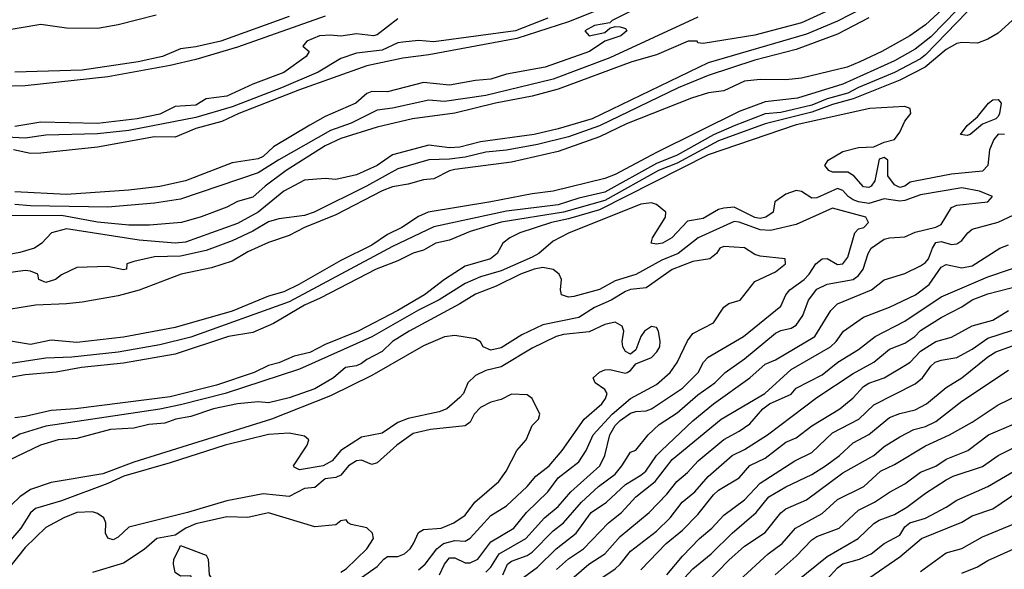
# Model space of a CAD drawing. Header units: metres. Extents: x -46681 to -43747, y -240911 to -237677.
# Tile 815 of 1056: x -44818 to -44723, y -239168 to -239114. Entities that reach past the tile are written whole.
import ezdxf

# ---------------------------------------------------------------- set-up
doc = ezdxf.new("R2010")
doc.units = ezdxf.units.M
doc.layers.add('CONTOUR_INDEX', color=1, linetype='Continuous')
doc.layers.add('CONTOUR_INTER', color=3, linetype='Continuous')

msp = doc.modelspace()

# ---------------------------------------------------------------- linework, layer by layer
at = {"layer": 'CONTOUR_INDEX'}
for points, elevation in [([(-44759.595, -239112.437), (-44765.095, -239114.665), (-44770.095, -239116.265), (-44778.595, -239117.855), (-44781.095, -239118.166), (-44784.595, -239118.903), (-44791.095, -239121.229), (-44796.963, -239123.52), (-44798.595, -239124.289), (-44801.095, -239124.959), (-44803.095, -239125.796), (-44805.095, -239125.766), (-44810.595, -239126.773), (-44816.095, -239127.352), (-44817.095, -239127.363), (-44818.713, -239127.02)], 90), ([(-44736.095, -239114.29), (-44739.095, -239115.859), (-44743.095, -239117.342), (-44747.095, -239118.348), (-44751.595, -239119.848), (-44754.496, -239121.02), (-44762.095, -239124.701), (-44765.095, -239125.749), (-44768.095, -239126.503), (-44771.095, -239127.049), (-44773.095, -239127.249), (-44775.095, -239127.728), (-44776.595, -239127.927), (-44778.595, -239127.991), (-44781.595, -239128.833), (-44784.612, -239130.52), (-44789.657, -239133.02), (-44790.595, -239133.353), (-44793.095, -239133.666), (-44794.095, -239133.964), (-44795.595, -239134.856), (-44797.595, -239135.797), (-44800.095, -239136.739), (-44802.595, -239137.285), (-44805.095, -239137.357), (-44807.095, -239137.777), (-44807.779, -239138.02), (-44807.795, -239138.52), (-44808.095, -239138.598), (-44809.595, -239138.278), (-44812.595, -239138.367), (-44814.095, -239139.09), (-44814.677, -239139.52), (-44815.595, -239139.819), (-44816.26, -239139.52), (-44816.365, -239139.02), (-44817.095, -239138.711), (-44817.595, -239138.654), (-44821.595, -239139.212)], 85), ([(-44804.927, -239114.02), (-44808.595, -239114.958), (-44810.595, -239115.313), (-44813.595, -239115.273), (-44816.095, -239114.933), (-44820.095, -239115.593)], 95), ([(-44722.977, -239125.52), (-44723.595, -239125.514), (-44724.011, -239126.02), (-44724.414, -239127.02), (-44724.586, -239128.52), (-44725.095, -239129.074), (-44728.095, -239129.364), (-44731.595, -239130.04), (-44732.095, -239130.151), (-44732.595, -239130.508), (-44733.095, -239130.643), (-44733.595, -239130.392), (-44734.259, -239129.52), (-44734.231, -239128.02), (-44734.595, -239127.757), (-44735.095, -239127.93), (-44735.486, -239130.02), (-44735.856, -239130.52), (-44736.095, -239130.645), (-44736.595, -239130.571), (-44737.544, -239129.52), (-44738.095, -239129.175), (-44739.595, -239129.168), (-44739.959, -239129.02), (-44740.344, -239128.52), (-44740.008, -239128.02), (-44738.595, -239127.164), (-44737.095, -239126.777), (-44735.595, -239126.728), (-44734.595, -239126.285), (-44733.595, -239126.025), (-44733.095, -239125.324), (-44732.595, -239124.263), (-44732.033, -239123.52), (-44732.078, -239123.02), (-44732.595, -239122.835), (-44736, -239123.02), (-44743.095, -239124.606), (-44751.595, -239127.493), (-44762.095, -239132.812), (-44765.095, -239133.689), (-44766.736, -239134.02), (-44769.797, -239135.02), (-44770.781, -239135.52), (-44771.447, -239136.02), (-44771.99, -239137.02), (-44772.646, -239137.52), (-44775.095, -239138.23), (-44777.095, -239139.518), (-44779.004, -239141.02), (-44781.595, -239142.513), (-44785.427, -239144.52), (-44788.595, -239145.816), (-44790.095, -239146.564), (-44791.595, -239146.925), (-44793.095, -239147.575), (-44794.095, -239147.839), (-44795.476, -239148.52), (-44799.095, -239149.733), (-44803.595, -239150.848), (-44812.744, -239152.02), (-44815.095, -239152.18), (-44817.595, -239152.767), (-44818.595, -239152.867)], 80), ([(-44770.595, -239169.145), (-44768.095, -239167.312), (-44766.289, -239165.52), (-44764.345, -239164.02), (-44762.908, -239162.02), (-44761.424, -239161.02), (-44759.595, -239159.31), (-44758.095, -239158.428), (-44757.618, -239158.02), (-44756.603, -239156.52), (-44756.128, -239156.02), (-44753.095, -239153.162), (-44751.097, -239151.52), (-44747.595, -239149.008), (-44746.095, -239147.71), (-44745.095, -239147.292), (-44741.293, -239145.02), (-44739.76, -239142.52), (-44739.095, -239141.886), (-44735.827, -239140.52), (-44734.595, -239139.576), (-44732.595, -239138.948), (-44731.095, -239138.214), (-44730.595, -239137.887), (-44730.301, -239137.52), (-44729.945, -239136.52), (-44729.595, -239135.949), (-44729.095, -239135.851), (-44728.095, -239136.155), (-44727.595, -239136.09), (-44727.095, -239135.78), (-44726.53, -239135.02), (-44726.095, -239134.68), (-44723.595, -239133.998), (-44721.595, -239133.069)], 80), ([(-44755.595, -239168.024), (-44754.095, -239166.233), (-44752.44, -239164.52), (-44751.254, -239163.52), (-44750.095, -239162.27), (-44748.095, -239160.803), (-44746.595, -239159.179), (-44743.24, -239157.02), (-44741.595, -239156.227), (-44739.595, -239154.331), (-44737.056, -239153.02), (-44735.595, -239151.617), (-44731.595, -239149.607), (-44730.901, -239149.02), (-44730.095, -239147.897), (-44729.681, -239147.52), (-44729.095, -239147.301), (-44727.595, -239147.056), (-44726.095, -239146.254), (-44724.595, -239145.203), (-44721.095, -239144.066)], 85), ([(-44785.095, -239168.289), (-44783.595, -239167.246), (-44782.952, -239166.52), (-44782.595, -239166.262), (-44781.595, -239166.281), (-44780.93, -239166.02), (-44780.395, -239165.52), (-44780.07, -239165.02), (-44779.595, -239163.956), (-44779.095, -239163.662), (-44777.389, -239163.52), (-44776.176, -239163.02), (-44775.095, -239162.264), (-44774.15, -239161.02), (-44771.841, -239159.02), (-44771.112, -239158.02), (-44770.099, -239156.02), (-44769.174, -239155.02), (-44768.595, -239153.625), (-44768.007, -239153.02), (-44767.881, -239152.52), (-44768.595, -239151.014), (-44769.095, -239150.668), (-44770.595, -239150.603), (-44771.595, -239151.126), (-44772.595, -239151.361), (-44773.595, -239151.896), (-44774.209, -239152.52), (-44774.595, -239153.285), (-44775.095, -239153.641), (-44778.44, -239154.02), (-44780.095, -239154.38), (-44781.676, -239155.52), (-44783.595, -239157.232), (-44784.095, -239157.394), (-44785.095, -239156.981), (-44785.595, -239157.033), (-44786.347, -239157.52), (-44787.095, -239158.432), (-44787.595, -239158.645), (-44788.595, -239158.771), (-44789.595, -239159.609), (-44790.595, -239159.714), (-44792.095, -239160.48), (-44794.595, -239160.231), (-44798.095, -239160.903), (-44801.897, -239162.02), (-44807.595, -239163.426), (-44808.595, -239164.386), (-44809.095, -239164.644), (-44809.595, -239164.504), (-44809.847, -239164.02), (-44809.791, -239163.02), (-44809.996, -239162.52), (-44810.595, -239162.109), (-44811.095, -239161.954), (-44812.595, -239162.012), (-44813.858, -239162.52), (-44815.595, -239163.472), (-44817.595, -239165.393), (-44820.107, -239168.52)], 75), ([(-44743.095, -239168.664), (-44740.095, -239166.263), (-44737.099, -239164.52), (-44735.595, -239163.096), (-44735.095, -239162.77), (-44733.595, -239162.204), (-44732.419, -239161.52), (-44730.595, -239160.148), (-44728.595, -239158.866), (-44727.925, -239158.52), (-44725.095, -239157.571), (-44723.595, -239156.506), (-44722.095, -239155.783)], 90)]:
    msp.add_lwpolyline(points, dxfattribs=dict(at, elevation=elevation))
at = {"layer": 'CONTOUR_INTER'}
for points, elevation in [([(-44737.727, -239112.52), (-44742.595, -239114.747), (-44747.095, -239115.944), (-44752.095, -239116.751), (-44752.595, -239116.683), (-44752.678, -239116.52), (-44753.548, -239116.52), (-44756.595, -239117.833), (-44758.982, -239118.52), (-44766.095, -239121.167), (-44768.595, -239121.84), (-44772.141, -239122.52), (-44776.095, -239123.471), (-44780.16, -239124.02), (-44783.595, -239124.843), (-44787.095, -239125.934), (-44788.595, -239126.63), (-44792.373, -239129.02), (-44794.412, -239130.52), (-44795.595, -239131.58), (-44797.095, -239132.009), (-44798.095, -239132.541), (-44800.595, -239133.475), (-44802.502, -239134.02), (-44805.595, -239134.284), (-44807.595, -239134.284), (-44810.595, -239134.012), (-44814.095, -239133.342), (-44819.095, -239133.39)], 87), ([(-44736.595, -239113.315), (-44739.095, -239114.593), (-44742.095, -239115.851), (-44751.595, -239118.623), (-44762.806, -239124.02), (-44766.095, -239124.99), (-44768.406, -239125.52), (-44773.595, -239126.239), (-44775.595, -239126.756), (-44776.595, -239126.82), (-44778.595, -239126.566), (-44782.095, -239127.496), (-44783.595, -239128.538), (-44785.595, -239129.425), (-44787.595, -239129.873), (-44788.595, -239129.797), (-44790.595, -239129.952), (-44792.595, -239130.995), (-44795.095, -239133.037), (-44797.095, -239134.131), (-44802.095, -239135.927), (-44803.095, -239136.024), (-44806.595, -239135.744), (-44813.595, -239134.632), (-44815.046, -239135.02), (-44815.974, -239136.02), (-44816.682, -239136.52), (-44818.095, -239136.916), (-44821.595, -239137.562)], 86), ([(-44728.595, -239113.111), (-44730.595, -239114.958), (-44732.104, -239116.02), (-44734.827, -239117.52), (-44736.95, -239118.52), (-44738.16, -239119.02), (-44742.595, -239120.099), (-44744.095, -239120.274), (-44746.595, -239120.223), (-44748.095, -239120.392), (-44750.095, -239121.311), (-44751.56, -239121.52), (-44753.218, -239122.02), (-44759.49, -239124.52), (-44762.095, -239125.746), (-44766.095, -239127.164), (-44770.595, -239128.2), (-44776.095, -239128.924), (-44776.595, -239129.044), (-44778.095, -239129.812), (-44779.095, -239129.919), (-44780.595, -239130.344), (-44782.095, -239130.578), (-44783.095, -239130.982), (-44787.595, -239133.297), (-44790.597, -239134.52), (-44792.095, -239135.296), (-44794.095, -239135.969), (-44796.095, -239136.853), (-44797.595, -239137.752), (-44799.595, -239138.398), (-44802.529, -239139.02), (-44806.595, -239140.562), (-44808.595, -239141.103), (-44812.095, -239141.714), (-44813.595, -239141.894), (-44816.595, -239142.011), (-44820.595, -239142.648)], 84), ([(-44727.593, -239113.52), (-44730.095, -239116.106), (-44731.595, -239117.308), (-44733.595, -239118.434), (-44738.595, -239120.661), (-44742.958, -239122.02), (-44746.095, -239122.38), (-44748.595, -239123.304), (-44756.595, -239127.268), (-44760.595, -239129.4), (-44761.595, -239129.794), (-44766.567, -239131.02), (-44768.595, -239131.269), (-44772.595, -239132.046), (-44778.663, -239133.02), (-44779.595, -239133.445), (-44781.191, -239134.52), (-44782.595, -239135.179), (-44784.095, -239136.227), (-44787.095, -239137.701), (-44791.17, -239140.02), (-44792.595, -239140.717), (-44794.095, -239141.131), (-44797.595, -239142.576), (-44803.095, -239144.149), (-44808.095, -239145.11), (-44812.595, -239145.601), (-44815.095, -239145.38), (-44817.095, -239145.803), (-44819.595, -239145.381)], 83), ([(-44726.595, -239113.688), (-44730.595, -239117.849), (-44731.095, -239118.238), (-44733.595, -239119.559), (-44737.095, -239121.006), (-44738.095, -239121.557), (-44740.095, -239122.083), (-44741.595, -239122.702), (-44744.595, -239123.424), (-44746.095, -239123.556), (-44749.095, -239124.695), (-44751.095, -239125.579), (-44754.595, -239127.533), (-44756.595, -239128.327), (-44761.595, -239131.089), (-44764.095, -239131.667), (-44766.095, -239132.316), (-44771.095, -239132.921), (-44778.095, -239134.454), (-44782.095, -239136.335), (-44792.095, -239141.693), (-44801.595, -239145.082), (-44804.595, -239145.827), (-44808.595, -239146.531), (-44813.095, -239147.021), (-44815.595, -239147.118), (-44819.595, -239147.729)], 82), ([(-44758.894, -239113.52), (-44760.867, -239114.52), (-44761.095, -239114.75), (-44762.595, -239115.007), (-44763.527, -239115.52), (-44763.095, -239116.016), (-44761.595, -239115.698), (-44761.095, -239115.272), (-44760.595, -239115.112), (-44760.095, -239115.132), (-44759.595, -239115.312), (-44759.461, -239115.52), (-44760.04, -239116.02), (-44761.595, -239116.526), (-44763.055, -239117.52), (-44767.34, -239119.02), (-44771.095, -239119.717), (-44772.595, -239120.207), (-44774.095, -239120.312), (-44776.595, -239120.786), (-44779.095, -239120.529), (-44782.595, -239121.422), (-44784.095, -239121.379), (-44784.595, -239121.568), (-44785.659, -239122.52), (-44788.595, -239123.805), (-44790.095, -239124.641), (-44793.595, -239126.74), (-44794.595, -239127.65), (-44795.095, -239127.871), (-44797.595, -239128.285), (-44802.095, -239129.993), (-44804.595, -239130.565), (-44807.595, -239130.909), (-44813.595, -239131.325), (-44818.595, -239131.084)], 89), ([(-44767.095, -239114.317), (-44770.213, -239115.52), (-44778.095, -239116.576), (-44779.595, -239116.473), (-44781.095, -239116.61), (-44781.595, -239116.686), (-44783.095, -239117.379), (-44785.595, -239117.67), (-44787.095, -239118.209), (-44789.286, -239119.52), (-44792.821, -239121.02), (-44797.595, -239122.867), (-44801.095, -239123.9), (-44807.595, -239125.147), (-44810.595, -239125.476), (-44815.595, -239125.609), (-44817.595, -239125.876), (-44820.595, -239125.722)], 91), ([(-44788.595, -239114.106), (-44797.095, -239117.099), (-44801.095, -239118.281), (-44803.595, -239118.884), (-44809.595, -239119.969), (-44817.595, -239120.822), (-44820.095, -239120.913)], 93), ([(-44722.23, -239114.52), (-44723.595, -239115.741), (-44724.595, -239116.34), (-44725.595, -239116.714), (-44727.095, -239116.65), (-44727.595, -239116.746), (-44728.595, -239117.327), (-44730.648, -239119.02), (-44733.095, -239120.286), (-44737.595, -239122.107), (-44739.595, -239122.651), (-44741.595, -239123.376), (-44746.095, -239124.509), (-44750.595, -239126.148), (-44754.595, -239128.292), (-44756.415, -239129.02), (-44761.595, -239131.89), (-44765.595, -239133.033), (-44771.595, -239133.982), (-44774.595, -239134.896), (-44776.595, -239135.736), (-44777.929, -239136.02), (-44779.095, -239136.714), (-44780.095, -239136.985), (-44781.595, -239137.73), (-44783.683, -239138.52), (-44789.095, -239141.344), (-44790.614, -239142.02), (-44793.595, -239143.767), (-44795.595, -239144.647), (-44797.955, -239145.02), (-44803.095, -239146.735), (-44808.095, -239147.618), (-44812.142, -239148.02), (-44814.595, -239148.48), (-44817.595, -239148.739), (-44819.595, -239149.091)], 81), ([(-44792.095, -239114.146), (-44798.701, -239116.52), (-44801.095, -239117.069), (-44802.595, -239117.275), (-44804.313, -239118.02), (-44806.687, -239118.52), (-44812.095, -239119.33), (-44818.595, -239119.507)], 94), ([(-44752.595, -239114.211), (-44761.095, -239118.147), (-44766.595, -239120.19), (-44773.095, -239121.774), (-44777.095, -239122.352), (-44778.595, -239122.205), (-44782.095, -239123), (-44783.595, -239123.184), (-44786.095, -239124.439), (-44788.095, -239125.162), (-44793.095, -239127.977), (-44795.095, -239129.246), (-44802.595, -239131.776), (-44805.095, -239132.178), (-44809.595, -239132.543), (-44817.095, -239132.415), (-44818.595, -239132.279)], 88), ([(-44781.595, -239114.358), (-44783.595, -239115.9), (-44783.947, -239116.02), (-44785.595, -239115.815), (-44787.095, -239116.043), (-44788.095, -239115.937), (-44789.152, -239116.02), (-44790.367, -239116.52), (-44790.78, -239117.02), (-44790.159, -239117.52), (-44790.46, -239118.02), (-44792.595, -239119.564), (-44795.595, -239120.665), (-44798.095, -239121.844), (-44800.095, -239122.098), (-44801.095, -239122.699), (-44803.095, -239122.821), (-44804.595, -239123.574), (-44806.768, -239124.02), (-44810.595, -239124.479), (-44816.095, -239124.342), (-44818.595, -239124.748)], 92), ([(-44724.531, -239122.52), (-44724.095, -239122.174), (-44723.595, -239122.165), (-44723.31, -239122.52), (-44723.445, -239123.52), (-44723.595, -239123.796), (-44723.811, -239124.02), (-44725.095, -239124.553), (-44726.281, -239125.52), (-44726.595, -239125.623), (-44727.22, -239125.52), (-44726.595, -239124.662), (-44725.595, -239123.833), (-44724.531, -239122.52)], 81), ([(-44771.447, -239168.02), (-44771.005, -239167.02), (-44770.595, -239166.726), (-44769.095, -239166.156), (-44768.595, -239165.846), (-44766.595, -239163.789), (-44765.595, -239163.013), (-44763.832, -239161.02), (-44762.211, -239159.52), (-44760.595, -239158.306), (-44759.932, -239157.52), (-44759.095, -239156.209), (-44758.595, -239156.017), (-44757.415, -239154.52), (-44756.335, -239153.52), (-44754.595, -239152.403), (-44752.595, -239150.657), (-44750.959, -239149.52), (-44749.97, -239148.52), (-44748.095, -239147.185), (-44745.095, -239144.704), (-44744.595, -239144.44), (-44743.595, -239144.224), (-44743.095, -239143.924), (-44742.463, -239143.02), (-44741.92, -239141.52), (-44741.095, -239140.473), (-44740.095, -239139.985), (-44737.589, -239139.52), (-44737.095, -239139.146), (-44736.636, -239138.52), (-44736.134, -239137.02), (-44735.841, -239136.52), (-44734.595, -239135.644), (-44734.095, -239135.505), (-44732.595, -239135.411), (-44731.595, -239134.946), (-44729.595, -239134.471), (-44729.095, -239134.217), (-44728.095, -239132.581), (-44727.595, -239132.354), (-44724.595, -239132.034), (-44724.142, -239131.52), (-44725.403, -239131.02), (-44727.095, -239130.673), (-44731.095, -239131.359), (-44732.595, -239131.904), (-44733.095, -239131.974), (-44734.595, -239131.754), (-44736.095, -239132.18), (-44737.095, -239132.049), (-44737.595, -239131.845), (-44738.085, -239131.52), (-44738.595, -239130.949), (-44739.095, -239130.731), (-44741.095, -239131.638), (-44741.595, -239131.685), (-44742.595, -239131.045), (-44743.095, -239130.95), (-44744.095, -239131.285), (-44745.169, -239132.02), (-44745.335, -239133.02), (-44746.026, -239133.52), (-44746.595, -239133.632), (-44747.095, -239133.561), (-44749.095, -239132.553), (-44750.095, -239132.631), (-44750.595, -239132.785), (-44752.095, -239133.638), (-44753.595, -239133.916), (-44755.129, -239135.52), (-44756.009, -239136.02), (-44756.595, -239136.107), (-44757.126, -239136.02), (-44756.993, -239135.52), (-44755.717, -239133.52), (-44755.708, -239133.02), (-44756.595, -239132.286), (-44757.095, -239132.117), (-44758.095, -239132.259), (-44765.095, -239135.062), (-44766.595, -239135.845), (-44767.962, -239137.02), (-44768.595, -239137.369), (-44771.595, -239138.694), (-44773.595, -239139.288), (-44775.095, -239139.927), (-44777.595, -239141.478), (-44779.595, -239142.489), (-44784.095, -239145.077), (-44791.095, -239148.17), (-44798.274, -239150.52), (-44802.595, -239151.64), (-44804.595, -239152.051), (-44815.595, -239153.689), (-44818.095, -239154.448), (-44820.595, -239155.919)], 79), ([(-44773.095, -239167.786), (-44772.595, -239167.299), (-44771.79, -239166.02), (-44769.227, -239164.52), (-44767.415, -239162.52), (-44766.095, -239161.436), (-44764.868, -239160.02), (-44762.083, -239157.52), (-44761.595, -239156.525), (-44761.102, -239154.52), (-44760.595, -239153.631), (-44760.095, -239153.141), (-44759.095, -239152.442), (-44758.595, -239152.273), (-44757.595, -239152.219), (-44757.095, -239152.005), (-44754.095, -239150.005), (-44752.557, -239148.52), (-44752.048, -239147.52), (-44751.6, -239147.02), (-44748.201, -239145.02), (-44744.595, -239142.105), (-44744.109, -239141.02), (-44743.704, -239140.52), (-44742.317, -239139.52), (-44741.84, -239139.02), (-44741.188, -239138.02), (-44740.595, -239137.542), (-44740.095, -239137.507), (-44739.095, -239138.073), (-44738.591, -239138.02), (-44738.095, -239137.368), (-44737.436, -239135.02), (-44737.095, -239134.651), (-44736.567, -239134.52), (-44736.107, -239134.02), (-44736.363, -239133.52), (-44739.595, -239132.644), (-44743.095, -239134.222), (-44745.595, -239134.791), (-44746.595, -239134.743), (-44748.595, -239133.99), (-44749.095, -239133.929), (-44752.563, -239135.52), (-44754.491, -239137.02), (-44756.095, -239137.657), (-44758.595, -239139.045), (-44760.595, -239139.651), (-44762.095, -239140.48), (-44764.595, -239141.176), (-44765.095, -239141.227), (-44765.778, -239141.02), (-44765.859, -239140.52), (-44765.766, -239139.52), (-44766.006, -239139.02), (-44766.595, -239138.559), (-44767.595, -239138.383), (-44768.424, -239138.52), (-44769.752, -239139.02), (-44772.095, -239140.167), (-44774.095, -239140.93), (-44775.595, -239141.868), (-44780.501, -239144.52), (-44782.1, -239145.52), (-44783.095, -239146.493), (-44784.595, -239147.244), (-44785.095, -239147.637), (-44785.595, -239147.87), (-44786.634, -239148.02), (-44787.793, -239149.02), (-44789.595, -239150.073), (-44792.095, -239150.948), (-44794.095, -239151.434), (-44795.095, -239151.322), (-44797.095, -239151.531), (-44799.385, -239152.02), (-44801.595, -239152.752), (-44803.035, -239153.02), (-44804.095, -239153.391), (-44805.643, -239153.52), (-44807.095, -239153.88), (-44809.361, -239154.02), (-44812.595, -239154.871), (-44814.412, -239155.02), (-44816.126, -239155.52), (-44820.095, -239157.405)], 78), ([(-44777.558, -239168.02), (-44777.081, -239167.02), (-44776.595, -239166.386), (-44776.095, -239166.394), (-44775.095, -239166.876), (-44774.595, -239166.866), (-44773.87, -239166.52), (-44772.595, -239164.839), (-44770.387, -239163.52), (-44769.16, -239162.02), (-44767.104, -239160.02), (-44766.095, -239158.684), (-44764.095, -239157.126), (-44763.378, -239156.02), (-44762.718, -239154.52), (-44760.887, -239152.52), (-44759.095, -239151.012), (-44756.595, -239149.653), (-44755.272, -239148.52), (-44754.595, -239147.545), (-44753.595, -239145.446), (-44753.095, -239144.746), (-44751.095, -239143.721), (-44750.095, -239142.196), (-44749.595, -239141.862), (-44748.511, -239141.52), (-44747.095, -239139.731), (-44745.095, -239138.805), (-44744.117, -239138.02), (-44744.176, -239137.52), (-44746.595, -239137.289), (-44747.095, -239137.114), (-44748.095, -239136.486), (-44750.095, -239136.36), (-44750.476, -239136.52), (-44750.787, -239137.02), (-44751.433, -239137.52), (-44753.095, -239137.777), (-44755.095, -239138.565), (-44757.595, -239140.329), (-44759.095, -239140.496), (-44759.595, -239140.675), (-44760.964, -239141.52), (-44762.595, -239142.226), (-44764.095, -239143.184), (-44767.595, -239143.902), (-44769.595, -239144.879), (-44771.595, -239146.112), (-44772.595, -239146.364), (-44773.334, -239146.02), (-44773.595, -239145.535), (-44774.095, -239145.264), (-44776.095, -239144.95), (-44777.095, -239145.068), (-44779.095, -239145.94), (-44784.095, -239148.789), (-44788.095, -239150.768), (-44793.787, -239153.02), (-44807.095, -239157.146), (-44810.095, -239158.297), (-44815.095, -239159.115), (-44817.095, -239159.802), (-44818.095, -239160.493), (-44821.3, -239163.52)], 77), ([(-44766.254, -239167.52), (-44765.095, -239166.494), (-44763.659, -239165.52), (-44761.234, -239163.02), (-44759.984, -239162.02), (-44758.589, -239160.52), (-44756.714, -239159.02), (-44755.095, -239156.914), (-44750.355, -239153.02), (-44746.142, -239150.52), (-44743.595, -239148.218), (-44739.794, -239146.02), (-44739.227, -239145.52), (-44738.513, -239144.52), (-44736.595, -239143.164), (-44734.095, -239142.215), (-44731.577, -239141.02), (-44730.243, -239140.02), (-44729.095, -239138.354), (-44728.595, -239138.094), (-44727.095, -239138.419), (-44726.095, -239138.223), (-44723.423, -239136.52), (-44722.595, -239136.189)], 81), ([(-44765.491, -239169.02), (-44763.135, -239167.02), (-44761.581, -239166.02), (-44760.095, -239164.33), (-44757.306, -239162.02), (-44755.595, -239160.25), (-44754.647, -239159.02), (-44753.595, -239158.171), (-44752.586, -239157.02), (-44750.095, -239154.977), (-44748.595, -239154.184), (-44747.595, -239153.46), (-44746.321, -239152.02), (-44745.663, -239151.52), (-44743.595, -239150.592), (-44743.095, -239150.005), (-44740.595, -239148.731), (-44739.068, -239147.52), (-44737.095, -239146.296), (-44735.473, -239145.02), (-44732.595, -239143.561), (-44729.095, -239141.218), (-44724.595, -239139.272), (-44720.095, -239137.751)], 82), ([(-44762.169, -239168.52), (-44760.595, -239167.465), (-44760.092, -239167.02), (-44759.095, -239165.76), (-44756.595, -239163.824), (-44755.264, -239162.52), (-44754.108, -239161.02), (-44752.88, -239160.02), (-44751.595, -239158.533), (-44749.301, -239156.52), (-44748.095, -239155.942), (-44745.859, -239154.52), (-44741.095, -239150.915), (-44737.595, -239148.614), (-44735.596, -239147.52), (-44734.095, -239146.245), (-44732.595, -239145.689), (-44731.633, -239145.02), (-44731.095, -239144.463), (-44729.095, -239143.19), (-44727.095, -239142.162), (-44726.095, -239141.504), (-44724.595, -239140.921), (-44721.595, -239140.132)], 83), ([(-44758.095, -239167.559), (-44755.672, -239165.02), (-44754.095, -239163.726), (-44752.595, -239162.213), (-44751.095, -239160.303), (-44750.595, -239159.856), (-44748.595, -239158.689), (-44747.595, -239157.486), (-44746.095, -239156.781), (-44744.095, -239155.235), (-44743.095, -239154.813), (-44741.595, -239153.644), (-44738.897, -239152.02), (-44737.595, -239150.965), (-44736.595, -239149.854), (-44736.095, -239149.543), (-44734.595, -239149.031), (-44732.595, -239147.832), (-44732.095, -239147.511), (-44731.095, -239146.457), (-44729.595, -239145.502), (-44728.095, -239145.09), (-44726.095, -239143.993), (-44724.095, -239143.442), (-44722.595, -239142.522)], 84), ([(-44779.595, -239167.568), (-44778.935, -239167.02), (-44777.817, -239165.52), (-44777.171, -239165.02), (-44776.095, -239164.729), (-44775.095, -239164.798), (-44774.595, -239164.49), (-44772.595, -239162.321), (-44771.095, -239161.367), (-44769.088, -239159.52), (-44768.242, -239158.52), (-44766.957, -239157.52), (-44765.719, -239156.02), (-44763.595, -239153.022), (-44761.865, -239151.52), (-44761.516, -239151.02), (-44761.375, -239150.52), (-44761.595, -239150.151), (-44762.519, -239149.52), (-44762.702, -239149.02), (-44762.095, -239148.48), (-44761.595, -239148.259), (-44761.095, -239148.214), (-44759.595, -239148.575), (-44759.438, -239148.52), (-44759.095, -239148.314), (-44758.595, -239147.664), (-44757.095, -239147.05), (-44756.56, -239146.52), (-44756.279, -239146.02), (-44756.233, -239145.52), (-44756.394, -239144.52), (-44756.595, -239144.171), (-44757.095, -239144.074), (-44757.762, -239144.52), (-44758.109, -239145.02), (-44758.595, -239146.328), (-44759.095, -239146.729), (-44759.595, -239146.48), (-44759.834, -239146.02), (-44759.902, -239145.52), (-44759.76, -239144.52), (-44759.903, -239144.02), (-44760.595, -239143.658), (-44761.595, -239143.879), (-44763.095, -239144.59), (-44765.595, -239144.833), (-44766.299, -239145.02), (-44768.595, -239146.154), (-44771.595, -239147.962), (-44773.095, -239148.328), (-44774.095, -239148.794), (-44774.828, -239149.52), (-44775.247, -239150.52), (-44775.595, -239150.933), (-44776.857, -239152.02), (-44777.595, -239152.316), (-44780.595, -239152.952), (-44781.595, -239153.348), (-44783.095, -239154.363), (-44785.095, -239154.758), (-44787.095, -239156.035), (-44787.919, -239157.02), (-44788.802, -239157.52), (-44791.095, -239157.908), (-44791.595, -239157.659), (-44791.669, -239157.52), (-44790.352, -239155.52), (-44790.188, -239155.02), (-44790.595, -239154.65), (-44792.095, -239154.353), (-44794.095, -239154.498), (-44798.286, -239155.52), (-44803.595, -239157.24), (-44808.071, -239158.52), (-44809.595, -239159.211), (-44814.095, -239160.909), (-44816.595, -239161.635), (-44817.095, -239162.055), (-44818.023, -239163.52), (-44822.095, -239168.254)], 76), ([(-44755.095, -239169.599), (-44753.095, -239167.458), (-44751.323, -239166.02), (-44749.286, -239164.02), (-44746.952, -239162.02), (-44745.743, -239160.52), (-44744.095, -239159.54), (-44741.595, -239158.345), (-44740.255, -239157.52), (-44738.915, -239156.52), (-44737.595, -239155.281), (-44736.095, -239154.484), (-44734.095, -239152.845), (-44733.095, -239152.459), (-44731.595, -239152.104), (-44730.512, -239151.52), (-44728.595, -239149.939), (-44727.095, -239149.017), (-44724.595, -239146.986), (-44723.816, -239146.52), (-44721.038, -239145.52)], 86), ([(-44752.912, -239170.02), (-44749.595, -239166.626), (-44748.095, -239165.28), (-44746.095, -239163.961), (-44744.595, -239162.064), (-44744.095, -239161.666), (-44742.095, -239160.802), (-44738.595, -239158.182), (-44735.608, -239156.52), (-44734.595, -239155.65), (-44733.095, -239154.718), (-44731.739, -239154.02), (-44730.595, -239153.732), (-44729.595, -239153.224), (-44727.095, -239151.27), (-44722.595, -239148.271)], 87), ([(-44748.595, -239168.585), (-44745.804, -239166.02), (-44744.462, -239165.02), (-44743.155, -239163.52), (-44740.595, -239162.112), (-44739.095, -239160.759), (-44736.579, -239159.52), (-44734.956, -239158.02), (-44733.595, -239157.381), (-44730.595, -239155.581), (-44728.295, -239154.52), (-44726.095, -239153.307), (-44723.595, -239151.622), (-44721.595, -239150.657)], 88), ([(-44745.118, -239168.02), (-44743.095, -239166.227), (-44741.595, -239164.671), (-44741.095, -239164.344), (-44738.939, -239163.52), (-44737.095, -239161.79), (-44735.525, -239161.02), (-44734.095, -239160.057), (-44732.595, -239159.239), (-44731.095, -239158.12), (-44729.595, -239157.552), (-44728.595, -239156.87), (-44726.512, -239156.02), (-44724.53, -239154.52), (-44722.095, -239153.488)], 89), ([(-44740.176, -239168.52), (-44739.095, -239167.35), (-44738.595, -239166.987), (-44736.993, -239166.52), (-44735.851, -239166.02), (-44734.595, -239165.018), (-44733.095, -239164.203), (-44732.595, -239163.41), (-44732.127, -239163.02), (-44730.595, -239162.564), (-44728.611, -239161.52), (-44727.595, -239160.843), (-44724.595, -239159.523), (-44722.095, -239158.077)], 91), ([(-44736.095, -239168.346), (-44733.095, -239166.292), (-44730.998, -239164.52), (-44727.095, -239162.959), (-44726.095, -239162.353), (-44724.095, -239161.665), (-44721.595, -239159.954)], 92), ([(-44787.095, -239167.777), (-44786.595, -239167.464), (-44784.595, -239165.528), (-44783.947, -239164.52), (-44784.032, -239164.02), (-44784.595, -239163.5), (-44786.095, -239163.182), (-44786.402, -239163.02), (-44786.595, -239162.728), (-44787.095, -239162.824), (-44787.595, -239163.206), (-44789.595, -239163.414), (-44794.095, -239162.045), (-44796.095, -239162.503), (-44798.095, -239162.444), (-44801.095, -239163.1), (-44802.063, -239163.52), (-44803.095, -239164.211), (-44804.867, -239164.52), (-44806.095, -239165.576), (-44808.095, -239166.903), (-44811.095, -239167.818)], 74), ([(-44731.095, -239167.71), (-44728.595, -239165.915), (-44727.095, -239165.506), (-44725.095, -239164.364), (-44721.595, -239162.917)], 93), ([(-44802.726, -239165.52), (-44802.595, -239165.191), (-44800.095, -239166.131), (-44799.898, -239166.52), (-44799.821, -239168.02), (-44799.095, -239169.109), (-44798.595, -239170.575), (-44799.095, -239170.92), (-44799.595, -239170.954), (-44800.095, -239170.729), (-44801.1, -239169.52), (-44801.595, -239168.127), (-44802.595, -239168.176), (-44803.095, -239167.801), (-44803.263, -239167.02), (-44803.223, -239166.52), (-44802.726, -239165.52)], 74), ([(-44727.095, -239167.869), (-44725.595, -239167.266), (-44724.595, -239166.657), (-44722.069, -239165.52)], 94)]:
    msp.add_lwpolyline(points, dxfattribs=dict(at, elevation=elevation))

doc.saveas('drawing.dxf')
